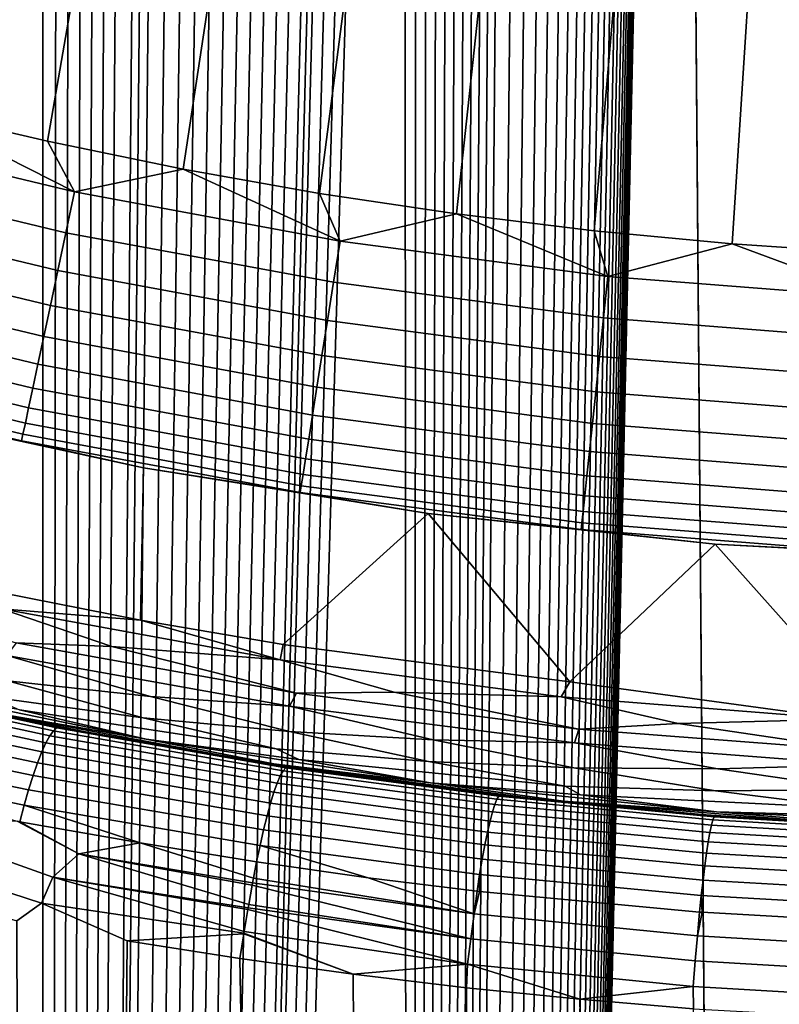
# Model space of a CAD drawing. Header units: metres. Extents: x -109 to 109, y -100 to 58.
# Tile 304 of 642: x -3.75 to -1.22, y -32.27 to -29. Entities that reach past the tile are written whole.
import ezdxf

# ---------------------------------------------------------------- set-up
doc = ezdxf.new("R2010")
doc.units = ezdxf.units.M
doc.layers.add('solid_21_062_100_XXX', color=7, linetype='CONTINUOUS')

msp = doc.modelspace()

# ---------------------------------------------------------------- linework, layer by layer
at = {"layer": 'solid_21_062_100_XXX'}
for points in [[(-1.555179, -22.082581, -20.454151), (-0.777887, -1.071072, -20.490463), (0, -1.075345, -20.502569), (-1.226692, -62.700001, -20.472456)], [(0.777885, -1.071072, -20.490463), (0, -62.700001, -20.502569), (-1.226692, -62.700001, -20.472456), (0, -1.075345, -20.502569)], [(-1.5554, -22.106821, -20.454136), (-1.555179, -22.082581, -20.454151), (-1.226692, -62.700001, -20.472456)], [(-1.556372, -22.132463, -20.454077), (-1.5554, -22.106821, -20.454136), (-1.226692, -62.700001, -20.472456), (-2.450429, -62.700001, -20.382187)], [(-1.558055, -22.159466, -20.453972), (-1.556372, -22.132463, -20.454077), (-2.450429, -62.700001, -20.382187)], [(-1.560526, -22.187902, -20.453817), (-1.558055, -22.159466, -20.453972), (-2.450429, -62.700001, -20.382187)], [(-1.563934, -22.217955, -20.453604), (-1.560526, -22.187902, -20.453817), (-2.450429, -62.700001, -20.382187)], [(-1.568296, -22.249598, -20.453329), (-1.563934, -22.217955, -20.453604), (-2.450429, -62.700001, -20.382187)], [(-1.573956, -22.282927, -20.452972), (-1.568296, -22.249598, -20.453329), (-2.450429, -62.700001, -20.382187)], [(-1.576684, -22.297403, -20.452801), (-1.573956, -22.282927, -20.452972), (-2.450429, -62.700001, -20.382187)], [(-1.580877, -22.317926, -20.452536), (-1.576684, -22.297403, -20.452801), (-2.450429, -62.700001, -20.382187)], [(-1.5895, -22.354734, -20.451988), (-1.580877, -22.317926, -20.452536), (-2.450429, -62.700001, -20.382187)], [(-1.599827, -22.393347, -20.451328), (-1.5895, -22.354734, -20.451988), (-2.450429, -62.700001, -20.382187)], [(-1.612028, -22.433828, -20.450542), (-1.599827, -22.393347, -20.451328), (-2.450429, -62.700001, -20.382187)], [(-1.626046, -22.476189, -20.449633), (-1.612028, -22.433828, -20.450542), (-2.450429, -62.700001, -20.382187)], [(-1.642299, -22.520452, -20.448568), (-1.626046, -22.476189, -20.449633), (-2.450429, -62.700001, -20.382187)], [(-1.660978, -22.566607, -20.44733), (-1.642299, -22.520452, -20.448568), (-2.450429, -62.700001, -20.382187)], [(-1.682156, -22.614735, -20.445911), (-1.660978, -22.566607, -20.44733), (-2.450429, -62.700001, -20.382187)], [(-1.705956, -22.664917, -20.444296), (-1.682156, -22.614735, -20.445911), (-2.450429, -62.700001, -20.382187)], [(-1.732471, -22.717169, -20.442469), (-1.705956, -22.664917, -20.444296), (-2.450429, -62.700001, -20.382187)], [(-1.761969, -22.771564, -20.440401), (-1.732471, -22.717169, -20.442469), (-2.450429, -62.700001, -20.382187)], [(-1.794454, -22.828114, -20.438086), (-1.761969, -22.771564, -20.440401), (-2.450429, -62.700001, -20.382187)], [(-1.830242, -22.886932, -20.435484), (-1.794454, -22.828114, -20.438086), (-2.450429, -62.700001, -20.382187)], [(-1.869301, -22.948011, -20.432585), (-1.830242, -22.886932, -20.435484), (-2.450429, -62.700001, -20.382187)], [(-1.911896, -23.011494, -20.429356), (-1.869301, -22.948011, -20.432585), (-2.450429, -62.700001, -20.382187)], [(-1.958003, -23.077366, -20.425776), (-1.911896, -23.011494, -20.429356), (-2.450429, -62.700001, -20.382187)], [(-2.00784, -23.145769, -20.42181), (-1.958003, -23.077366, -20.425776), (-2.450429, -62.700001, -20.382187)], [(-2.061361, -23.216642, -20.41744), (-2.00784, -23.145769, -20.42181), (-2.450429, -62.700001, -20.382187)], [(-2.118892, -23.290319, -20.412613), (-2.061361, -23.216642, -20.41744), (-2.450429, -62.700001, -20.382187)], [(-2.149132, -23.328161, -20.410023), (-2.118892, -23.290319, -20.412613), (-2.450429, -62.700001, -20.382187)], [(-2.18036, -23.366684, -20.407309), (-2.149132, -23.328161, -20.410023), (-2.450429, -62.700001, -20.382187)], [(-2.212621, -23.405928, -20.404463), (-2.18036, -23.366684, -20.407309), (-2.450429, -62.700001, -20.382187)], [(-2.245957, -23.445932, -20.401478), (-2.212621, -23.405928, -20.404463), (-2.450429, -62.700001, -20.382187)], [(-2.280355, -23.486689, -20.398352), (-2.245957, -23.445932, -20.401478), (-2.450429, -62.700001, -20.382187)], [(-2.31579, -23.52817, -20.395081), (-2.280355, -23.486689, -20.398352), (-2.450429, -62.700001, -20.382187)], [(-2.352304, -23.570419, -20.391657), (-2.31579, -23.52817, -20.395081), (-2.450429, -62.700001, -20.382187)], [(-2.389942, -23.61348, -20.388071), (-2.352304, -23.570419, -20.391657), (-2.450429, -62.700001, -20.382187)], [(-2.42872, -23.65737, -20.384315), (-2.389942, -23.61348, -20.388071), (-2.450429, -62.700001, -20.382187)], [(-2.468585, -23.702034, -20.380392), (-2.42872, -23.65737, -20.384315), (-2.450429, -62.700001, -20.382187)], [(-2.509579, -23.747519, -20.376291), (-2.468585, -23.702034, -20.380392), (-2.450429, -62.700001, -20.382187), (-3.668262, -62.700001, -20.231981)], [(-2.551752, -23.793871, -20.372), (-2.509579, -23.747519, -20.376291), (-3.668262, -62.700001, -20.231981)], [(-2.595147, -23.841135, -20.367508), (-2.551752, -23.793871, -20.372), (-3.668262, -62.700001, -20.231981)], [(-2.639704, -23.889252, -20.362818), (-2.595147, -23.841135, -20.367508), (-3.668262, -62.700001, -20.231981)], [(-2.661078, -23.912195, -20.360538), (-2.639704, -23.889252, -20.362818), (-3.668262, -62.700001, -20.231981)], [(-2.685444, -23.938244, -20.357918), (-2.661078, -23.912195, -20.360538), (-3.668262, -62.700001, -20.231981)], [(-2.732424, -23.988165, -20.352798), (-2.685444, -23.938244, -20.357918), (-3.668262, -62.700001, -20.231981)], [(-2.780701, -24.039076, -20.347443), (-2.732424, -23.988165, -20.352798), (-3.668262, -62.700001, -20.231981)], [(-2.830244, -24.090942, -20.341846), (-2.780701, -24.039076, -20.347443), (-3.668262, -62.700001, -20.231981)], [(-2.881027, -24.143745, -20.336008), (-2.830244, -24.090942, -20.341846), (-3.668262, -62.700001, -20.231981)], [(-2.933118, -24.197546, -20.329908), (-2.881027, -24.143745, -20.336008), (-3.668262, -62.700001, -20.231981)], [(-2.986582, -24.252407, -20.323534), (-2.933118, -24.197546, -20.329908), (-3.668262, -62.700001, -20.231981)], [(-3.041437, -24.30835, -20.316874), (-2.986582, -24.252407, -20.323534), (-3.668262, -62.700001, -20.231981)], [(-3.097605, -24.365299, -20.309923), (-3.041437, -24.30835, -20.316874), (-3.668262, -62.700001, -20.231981)], [(-3.155154, -24.423321, -20.30267), (-3.097605, -24.365299, -20.309923), (-3.668262, -62.700001, -20.231981)], [(-3.214164, -24.482489, -20.295092), (-3.155154, -24.423321, -20.30267), (-3.668262, -62.700001, -20.231981)], [(-3.274699, -24.542862, -20.287169), (-3.214164, -24.482489, -20.295092), (-3.668262, -62.700001, -20.231981)], [(-3.308114, -24.576059, -20.28273), (-3.274699, -24.542862, -20.287169), (-3.668262, -62.700001, -20.231981)], [(-3.336655, -24.604347, -20.278904), (-3.308114, -24.576059, -20.28273), (-3.668262, -62.700001, -20.231981)], [(-3.400076, -24.666988, -20.270279), (-3.336655, -24.604347, -20.278904), (-3.668262, -62.700001, -20.231981)], [(-3.443219, -24.709433, -20.264318), (-3.400076, -24.666988, -20.270279), (-3.668262, -62.700001, -20.231981)], [(-3.487085, -24.752453, -20.258179), (-3.443219, -24.709433, -20.264318), (-3.668262, -62.700001, -20.231981)], [(-3.531701, -24.796076, -20.251854), (-3.487085, -24.752453, -20.258179), (-3.668262, -62.700001, -20.231981)], [(-3.577016, -24.840256, -20.245344), (-3.531701, -24.796076, -20.251854), (-3.668262, -62.700001, -20.231981)], [(-3.623007, -24.884975, -20.238653), (-3.577016, -24.840256, -20.245344), (-3.668262, -62.700001, -20.231981)], [(-3.669708, -24.930264, -20.231768), (-3.623007, -24.884975, -20.238653), (-3.668262, -62.700001, -20.231981)], [(-3.717154, -24.976149, -20.22468), (-3.669708, -24.930264, -20.231768), (-3.668262, -62.700001, -20.231981), (-4.877259, -62.700001, -20.022202)], [(-3.76538, -25.022659, -20.217381), (-3.717154, -24.976149, -20.22468), (-4.877259, -62.700001, -20.022202)], [(-4.102744, -29.297499, 28.576704), (-3.621759, -26.840401, 30.020081), (-4.014115, -26.733301, 30.020081), (-4.547982, -29.180349, 28.576704)], [(-3.654497, -29.40255, 28.576704), (-3.226553, -26.936455, 30.020081), (-3.621759, -26.840401, 30.020081), (-4.102744, -29.297499, 28.576704)], [(-3.203571, -29.495422, 28.576704), (-2.82881, -27.021387, 30.020081), (-3.226553, -26.936455, 30.020081), (-3.654497, -29.40255, 28.576704)], [(-2.750294, -29.576052, 28.576704), (-2.42884, -27.095129, 30.020081), (-2.82881, -27.021387, 30.020081), (-3.203571, -29.495422, 28.576704)], [(-2.295, -29.644375, 28.576704), (-2.02696, -27.157627, 30.020081), (-2.42884, -27.095129, 30.020081), (-2.750294, -29.576052, 28.576704)], [(-1.838023, -29.700346, 28.576704), (-1.623485, -27.208828, 30.020081), (-2.02696, -27.157627, 30.020081), (-2.295, -29.644375, 28.576704)], [(-1.379698, -29.743919, 28.576704), (-1.218733, -27.248692, 30.020081), (-1.623485, -27.208828, 30.020081), (-1.838023, -29.700346, 28.576704)], [(-0.920361, -29.775068, 28.576704), (-0.813021, -27.277189, 30.020081), (-1.218733, -27.248692, 30.020081), (-1.379698, -29.743919, 28.576704)], [(-3.564796, -29.571047, 28.483959), (-4.102744, -29.297499, 28.576704), (-4.43764, -29.361496, 28.483959)], [(-3.564796, -29.571047, 28.483959), (-3.654497, -29.40255, 28.576704), (-4.102744, -29.297499, 28.576704)], [(-3.564796, -29.571047, 28.483959), (-4.43764, -29.361496, 28.483959), (-4.473525, -29.49542, 28.377752), (-3.593623, -29.706667, 28.377752)], [(-3.564796, -29.571047, 28.483959), (-3.203571, -29.495422, 28.576704), (-3.654497, -29.40255, 28.576704)], [(-3.593623, -29.706667, 28.377752), (-4.473525, -29.49542, 28.377752), (-4.506875, -29.619884, 28.259855), (-3.620413, -29.832705, 28.259855)], [(-2.682182, -29.734631, 28.483959), (-3.203571, -29.495422, 28.576704), (-3.564796, -29.571047, 28.483959)], [(-2.682182, -29.734631, 28.483959), (-2.750294, -29.576052, 28.576704), (-3.203571, -29.495422, 28.576704)], [(-2.682182, -29.734631, 28.483959), (-3.564796, -29.571047, 28.483959), (-3.593623, -29.706667, 28.377752), (-2.703871, -29.871572, 28.377752)], [(-2.682182, -29.734631, 28.483959), (-2.295, -29.644375, 28.576704), (-2.750294, -29.576052, 28.576704)], [(-3.620413, -29.832705, 28.259855), (-4.506875, -29.619884, 28.259855), (-4.537435, -29.733938, 28.131165), (-3.644963, -29.948202, 28.131165)], [(-1.792216, -29.851797, 28.483959), (-2.295, -29.644375, 28.576704), (-2.682182, -29.734631, 28.483959)], [(-1.792216, -29.851797, 28.483959), (-1.838023, -29.700346, 28.576704), (-2.295, -29.644375, 28.576704)], [(-2.703871, -29.871572, 28.377752), (-3.593623, -29.706667, 28.377752), (-3.620413, -29.832705, 28.259855), (-2.724029, -29.99884, 28.259855)], [(-1.792216, -29.851797, 28.483959), (-1.379698, -29.743919, 28.576704), (-1.838023, -29.700346, 28.576704)], [(-3.644963, -29.948202, 28.131165), (-4.537435, -29.733938, 28.131165), (-4.564973, -29.836714, 27.992664), (-3.667085, -30.052277, 27.992664)], [(-1.792216, -29.851797, 28.483959), (-2.682182, -29.734631, 28.483959), (-2.703871, -29.871572, 28.377752), (-1.806709, -29.989685, 28.377752)], [(-0.897338, -29.922226, 28.483959), (-1.379698, -29.743919, 28.576704), (-1.792216, -29.851797, 28.483959)], [(-0.897338, -29.922226, 28.483959), (-0.920361, -29.775068, 28.576704), (-1.379698, -29.743919, 28.576704)], [(-3.667085, -30.052277, 27.992664), (-4.564973, -29.836714, 27.992664), (-4.58928, -29.927423, 27.845409), (-3.68661, -30.144136, 27.845409)], [(-2.724029, -29.99884, 28.259855), (-3.620413, -29.832705, 28.259855), (-3.644963, -29.948202, 28.131165), (-2.7425, -30.115463, 28.131165)], [(-0.897338, -29.922226, 28.483959), (-1.792216, -29.851797, 28.483959), (-1.806709, -29.989685, 28.377752), (-0.904594, -30.060684, 28.377752)], [(-1.806709, -29.989685, 28.377752), (-2.703871, -29.871572, 28.377752), (-2.724029, -29.99884, 28.259855), (-1.820178, -30.117834, 28.259855)], [(-3.68661, -30.144136, 27.845409), (-4.58928, -29.927423, 27.845409), (-4.610168, -30.005381, 27.690523), (-3.70339, -30.223078, 27.690523)], [(-2.7425, -30.115463, 28.131165), (-3.644963, -29.948202, 28.131165), (-3.667085, -30.052277, 27.992664), (-2.759145, -30.220554, 27.992664)], [(-0.904594, -30.060684, 28.377752), (-1.806709, -29.989685, 28.377752), (-1.820178, -30.117834, 28.259855), (-0.911338, -30.189362, 28.259855)], [(-3.70339, -30.223078, 27.690523), (-4.610168, -30.005381, 27.690523), (-4.627479, -30.069986, 27.529186), (-3.717296, -30.288502, 27.529186)], [(-1.820178, -30.117834, 28.259855), (-2.724029, -29.99884, 28.259855), (-2.7425, -30.115463, 28.131165), (-1.83252, -30.235266, 28.131165)], [(-2.759145, -30.220554, 27.992664), (-3.667085, -30.052277, 27.992664), (-3.68661, -30.144136, 27.845409), (-2.773836, -30.313309, 27.845409)], [(-3.717296, -30.288502, 27.529186), (-4.627479, -30.069986, 27.529186), (-4.641081, -30.12075, 27.362629), (-3.728223, -30.339909, 27.362629)], [(-3.728223, -30.339909, 27.362629), (-4.641081, -30.12075, 27.362629), (-4.650871, -30.157286, 27.192122), (-3.736087, -30.376907, 27.192122)], [(-1.83252, -30.235266, 28.131165), (-2.7425, -30.115463, 28.131165), (-2.759145, -30.220554, 27.992664), (-1.843642, -30.341082, 27.992664)], [(-0.911338, -30.189362, 28.259855), (-1.820178, -30.117834, 28.259855), (-1.83252, -30.235266, 28.131165), (-0.917518, -30.307278, 28.131165)], [(-2.773836, -30.313309, 27.845409), (-3.68661, -30.144136, 27.845409), (-3.70339, -30.223078, 27.690523), (-2.786461, -30.393021, 27.690523)], [(-3.736087, -30.376907, 27.192122), (-4.650871, -30.157286, 27.192122), (-4.656773, -30.179314, 27.018965), (-3.740828, -30.399212, 27.018965)], [(-3.740828, -30.399212, 27.018965), (-4.656773, -30.179314, 27.018965), (-4.271881, -30.285738, 26.844654)], [(-1.843642, -30.341082, 27.992664), (-2.759145, -30.220554, 27.992664), (-2.773836, -30.313309, 27.845409), (-1.853458, -30.434479, 27.845409)], [(-2.786461, -30.393021, 27.690523), (-3.70339, -30.223078, 27.690523), (-3.717296, -30.288502, 27.529186), (-2.796924, -30.459084, 27.529186)], [(-0.917518, -30.307278, 28.131165), (-1.83252, -30.235266, 28.131165), (-1.843642, -30.341082, 27.992664), (-0.923086, -30.413532, 27.992664)], [(-3.335197, -30.488314, 26.844654), (-4.271881, -30.285738, 26.844654), (-4.271876, -30.285736, 25.997431), (-3.335177, -30.488316, 25.997431)], [(-3.740828, -30.399212, 27.018965), (-4.271881, -30.285738, 26.844654), (-3.335197, -30.488314, 26.844654)], [(-3.817385, -30.901865, 25.997431), (-3.3457, -30.994951, 25.997431), (-3.335177, -30.488316, 25.997431), (-4.271876, -30.285736, 25.997431)], [(-2.796924, -30.459084, 27.529186), (-3.717296, -30.288502, 27.529186), (-3.728223, -30.339909, 27.362629), (-2.805146, -30.510992, 27.362629)], [(-1.853458, -30.434479, 27.845409), (-2.773836, -30.313309, 27.845409), (-2.786461, -30.393021, 27.690523), (-1.861894, -30.514742, 27.690523)], [(-2.805146, -30.510992, 27.362629), (-3.728223, -30.339909, 27.362629), (-3.736087, -30.376907, 27.192122), (-2.811062, -30.548349, 27.192122)], [(-0.923086, -30.413532, 27.992664), (-1.843642, -30.341082, 27.992664), (-1.853458, -30.434479, 27.845409), (-0.928001, -30.507315, 27.845409)], [(-2.811062, -30.548349, 27.192122), (-3.736087, -30.376907, 27.192122), (-3.740828, -30.399212, 27.018965), (-2.81463, -30.570873, 27.018965)], [(-2.81463, -30.570873, 27.018965), (-3.740828, -30.399212, 27.018965), (-3.335197, -30.488314, 26.844654)], [(-1.861894, -30.514742, 27.690523), (-2.786461, -30.393021, 27.690523), (-2.796924, -30.459084, 27.529186), (-1.868886, -30.581263, 27.529186)], [(-0.928001, -30.507315, 27.845409), (-1.853458, -30.434479, 27.845409), (-1.861894, -30.514742, 27.690523), (-0.932225, -30.58791, 27.690523)], [(-1.868886, -30.581263, 27.529186), (-2.796924, -30.459084, 27.529186), (-2.805146, -30.510992, 27.362629), (-1.874379, -30.63353, 27.362629)], [(-3.3457, -30.994951, 25.997431), (-2.871913, -31.075724, 25.997431), (-2.38903, -30.640753, 25.997431), (-3.335177, -30.488316, 25.997431)], [(-2.38906, -30.640751, 26.844654), (-3.335197, -30.488314, 26.844654), (-3.335177, -30.488316, 25.997431), (-2.38903, -30.640753, 25.997431)], [(-2.81463, -30.570873, 27.018965), (-3.335197, -30.488314, 26.844654), (-2.38906, -30.640751, 26.844654)], [(-1.874379, -30.63353, 27.362629), (-2.805146, -30.510992, 27.362629), (-2.811062, -30.548349, 27.192122), (-1.878333, -30.671146, 27.192122)], [(-0.932225, -30.58791, 27.690523), (-1.861894, -30.514742, 27.690523), (-1.868886, -30.581263, 27.529186), (-0.935725, -30.654703, 27.529186)], [(-1.878333, -30.671146, 27.192122), (-2.811062, -30.548349, 27.192122), (-2.81463, -30.570873, 27.018965), (-1.880717, -30.693825, 27.018965)], [(-1.880717, -30.693825, 27.018965), (-2.81463, -30.570873, 27.018965), (-2.38906, -30.640751, 26.844654)], [(-0.935725, -30.654703, 27.529186), (-1.868886, -30.581263, 27.529186), (-1.874379, -30.63353, 27.362629), (-0.938476, -30.707186, 27.362629)], [(-2.871913, -31.075724, 25.997431), (-1.918824, -31.200218, 25.997431), (-2.38903, -30.640753, 25.997431)], [(-1.43615, -30.742617, 26.844654), (-2.38906, -30.640751, 26.844654), (-2.38903, -30.640753, 25.997431), (-1.436121, -30.742619, 25.997431)], [(-1.880717, -30.693825, 27.018965), (-2.38906, -30.640751, 26.844654), (-1.43615, -30.742617, 26.844654)], [(-1.918824, -31.200218, 25.997431), (-1.436121, -30.742619, 25.997431), (-2.38903, -30.640753, 25.997431)], [(-0.938476, -30.707186, 27.362629), (-1.874379, -30.63353, 27.362629), (-1.878333, -30.671146, 27.192122), (-0.940455, -30.744959, 27.192122)], [(-0.940455, -30.744959, 27.192122), (-1.878333, -30.671146, 27.192122), (-1.880717, -30.693825, 27.018965), (-0.941649, -30.767731, 27.018965)], [(-0.941649, -30.767731, 27.018965), (-1.880717, -30.693825, 27.018965), (-1.43615, -30.742617, 26.844654)], [(-1.008672, -31.32477, 26.000853), (-0.960649, -31.27504, 25.997431), (-1.436121, -30.742619, 25.997431), (-1.918824, -31.200218, 25.997431)], [(-0.479169, -30.793621, 26.844654), (-1.43615, -30.742617, 26.844654), (-1.436121, -30.742619, 25.997431), (-0.479155, -30.793621, 25.997431)], [(-0.941649, -30.767731, 27.018965), (-1.43615, -30.742617, 26.844654), (-0.479169, -30.793621, 26.844654)], [(-0.960649, -31.27504, 25.997431), (-0.479155, -30.793621, 25.997431), (-1.436121, -30.742619, 25.997431)], [(-3.807995, -30.957193, 26.000853), (-4.369745, -30.883099, 26.011074), (-3.758262, -31.070639, 26.02792), (-3.440787, -31.082617, 26.011074)], [(-3.807995, -30.957193, 26.000853), (-3.3457, -30.994951, 25.997431), (-3.817385, -30.901865, 25.997431)], [(-2.881513, -31.127068, 26.000853), (-3.3457, -30.994951, 25.997431), (-3.807995, -30.957193, 26.000853)], [(-2.881513, -31.127068, 26.000853), (-3.807995, -30.957193, 26.000853), (-3.440787, -31.082617, 26.011074)], [(-2.881513, -31.127068, 26.000853), (-2.871913, -31.075724, 25.997431), (-3.3457, -30.994951, 25.997431)], [(-3.787557, -31.197189, 26.114773), (-3.312402, -31.248663, 26.080217), (-3.790046, -31.112036, 26.0511), (-4.243481, -31.057001, 26.080217)], [(-3.790046, -31.112036, 26.0511), (-2.850566, -31.281595, 26.0511), (-2.826977, -31.237705, 26.02792), (-3.758262, -31.070639, 26.02792)], [(-3.440787, -31.082617, 26.011074), (-3.758262, -31.070639, 26.02792), (-2.826977, -31.237705, 26.02792)], [(-2.881513, -31.127068, 26.000853), (-3.440787, -31.082617, 26.011074), (-2.826977, -31.237705, 26.02792), (-2.502853, -31.234447, 26.011074)], [(-2.881513, -31.127068, 26.000853), (-1.947603, -31.249699, 26.000853), (-1.918824, -31.200218, 25.997431), (-2.871913, -31.075724, 25.997431)], [(-3.847848, -31.249611, 26.197748), (-3.336481, -31.31938, 26.154175), (-3.787557, -31.197189, 26.114773), (-4.275493, -31.125383, 26.154175)], [(-3.312402, -31.248663, 26.080217), (-2.850566, -31.281595, 26.0511), (-3.790046, -31.112036, 26.0511)], [(-1.947603, -31.249699, 26.000853), (-2.881513, -31.127068, 26.000853), (-2.502853, -31.234447, 26.011074)], [(-4.404718, -31.215982, 28.741154), (-3.646791, -31.37925, 28.866434), (-3.634732, -31.362593, 28.80842), (-4.390053, -31.199366, 28.682138)], [(-4.390053, -31.199366, 28.682138), (-3.634732, -31.362593, 28.80842), (-3.62381, -31.353201, 28.748579), (-4.37683, -31.190315, 28.621168)], [(-3.62381, -31.353201, 28.748579), (-3.614031, -31.351248, 28.687843), (-4.350967, -31.192366, 28.561874), (-4.37683, -31.190315, 28.621168)], [(-4.350967, -31.192366, 28.561874), (-3.614031, -31.351248, 28.687843), (-3.927661, -31.287388, 26.39743)], [(-4.26279, -31.199137, 26.294359), (-3.326791, -31.391182, 26.294359), (-3.747918, -31.29376, 26.244745)], [(-3.858036, -31.298616, 26.345739), (-3.326791, -31.391182, 26.294359), (-4.26279, -31.199137, 26.294359)], [(-3.336481, -31.31938, 26.154175), (-2.850037, -31.365543, 26.114773), (-3.312402, -31.248663, 26.080217), (-3.787557, -31.197189, 26.114773)], [(-1.008672, -31.32477, 26.000853), (-1.918824, -31.200218, 25.997431), (-1.947603, -31.249699, 26.000853)], [(-4.420591, -31.239904, 28.797276), (-3.659806, -31.40292, 28.92174), (-3.646791, -31.37925, 28.866434), (-4.404718, -31.215982, 28.741154)], [(-2.502853, -31.234447, 26.011074), (-2.826977, -31.237705, 26.02792), (-1.888418, -31.357334, 26.02792)], [(-1.947603, -31.249699, 26.000853), (-2.502853, -31.234447, 26.011074), (-1.888418, -31.357334, 26.02792), (-1.558391, -31.338192, 26.011074)], [(-4.43742, -31.270748, 28.849615), (-3.673578, -31.433243, 28.973501), (-3.659806, -31.40292, 28.92174), (-4.420591, -31.239904, 28.797276)], [(-3.747918, -31.29376, 26.244745), (-2.894862, -31.422939, 26.197748), (-3.336481, -31.31938, 26.154175), (-3.847848, -31.249611, 26.197748)], [(-2.850037, -31.365543, 26.114773), (-2.372804, -31.392876, 26.080217), (-2.850566, -31.281595, 26.0511), (-3.312402, -31.248663, 26.080217)], [(-2.850566, -31.281595, 26.0511), (-1.903658, -31.402988, 26.0511), (-1.888418, -31.357334, 26.02792), (-2.826977, -31.237705, 26.02792)], [(-1.008672, -31.32477, 26.000853), (-1.947603, -31.249699, 26.000853), (-1.558391, -31.338192, 26.011074)], [(-4.454938, -31.308025, 28.897339), (-3.687899, -31.469759, 29.020933), (-3.673578, -31.433243, 28.973501), (-4.43742, -31.270748, 28.849615)], [(-3.614031, -31.351248, 28.687843), (-3.599211, -31.354128, 28.690151), (-3.442606, -31.383823, 26.39743), (-3.927661, -31.287388, 26.39743)], [(-3.858036, -31.298616, 26.345739), (-3.927661, -31.287388, 26.39743), (-3.442606, -31.383823, 26.39743)], [(-3.858036, -31.298616, 26.345739), (-3.442606, -31.383823, 26.39743), (-2.955195, -31.467533, 26.39743)], [(-3.326791, -31.391182, 26.294359), (-3.858036, -31.298616, 26.345739), (-2.955195, -31.467533, 26.39743), (-2.902516, -31.472403, 26.345739)], [(-3.326791, -31.391182, 26.294359), (-2.819336, -31.457903, 26.244745), (-2.894862, -31.422939, 26.197748), (-3.747918, -31.29376, 26.244745)], [(-2.372804, -31.392876, 26.080217), (-1.903658, -31.402988, 26.0511), (-2.850566, -31.281595, 26.0511)], [(-4.472866, -31.351145, 28.939686), (-3.702552, -31.511915, 29.063318), (-3.687899, -31.469759, 29.020933), (-4.454938, -31.308025, 28.897339)], [(-2.894862, -31.422939, 26.197748), (-2.388807, -31.465292, 26.154175), (-2.850037, -31.365543, 26.114773), (-3.336481, -31.31938, 26.154175)], [(-1.008672, -31.32477, 26.000853), (-1.558391, -31.338192, 26.011074), (-0.945, -31.429216, 26.02792), (-0.609863, -31.393579, 26.011074)], [(-4.49092, -31.39942, 28.975986), (-3.717315, -31.559074, 29.100012), (-3.702552, -31.511915, 29.063318), (-4.472866, -31.351145, 28.939686)], [(-3.646791, -31.37925, 28.866434), (-2.88081, -31.512646, 28.971935), (-2.871213, -31.495611, 28.914227), (-3.634732, -31.362593, 28.80842)], [(-3.634732, -31.362593, 28.80842), (-2.871213, -31.495611, 28.914227), (-2.862493, -31.485731, 28.854738), (-3.62381, -31.353201, 28.748579)], [(-3.62381, -31.353201, 28.748579), (-3.599211, -31.354128, 28.690151), (-3.614031, -31.351248, 28.687843)], [(-2.862493, -31.485731, 28.854738), (-2.854781, -31.483154, 28.794352), (-3.599211, -31.354128, 28.690151), (-3.62381, -31.353201, 28.748579)], [(-3.599211, -31.354128, 28.690151), (-2.854781, -31.483154, 28.794352), (-2.955195, -31.467533, 26.39743), (-3.442606, -31.383823, 26.39743)], [(-2.388807, -31.465292, 26.154175), (-1.905187, -31.486155, 26.114773), (-2.372804, -31.392876, 26.080217), (-2.850037, -31.365543, 26.114773)], [(-1.903658, -31.402988, 26.0511), (-0.951788, -31.475899, 26.0511), (-0.945, -31.429216, 26.02792), (-1.888418, -31.357334, 26.02792)], [(-1.558391, -31.338192, 26.011074), (-1.888418, -31.357334, 26.02792), (-0.945, -31.429216, 26.02792)], [(-4.508811, -31.452082, 29.005661), (-3.731964, -31.610519, 29.130461), (-3.717315, -31.559074, 29.100012), (-4.49092, -31.39942, 28.975986)], [(-3.659806, -31.40292, 28.92174), (-2.891143, -31.536581, 29.027006), (-2.88081, -31.512646, 28.971935), (-3.646791, -31.37925, 28.866434)], [(-3.326791, -31.391182, 26.294359), (-2.382277, -31.535643, 26.294359), (-2.819336, -31.457903, 26.244745)], [(-2.902516, -31.472403, 26.345739), (-2.382277, -31.535643, 26.294359), (-3.326791, -31.391182, 26.294359)], [(-1.905187, -31.486155, 26.114773), (-1.427102, -31.489264, 26.080217), (-1.903658, -31.402988, 26.0511), (-2.372804, -31.392876, 26.080217)], [(-3.687899, -31.469759, 29.020933), (-2.913389, -31.603642, 29.126017), (-2.902056, -31.567064, 29.078623), (-3.673578, -31.433243, 28.973501)], [(-3.673578, -31.433243, 28.973501), (-2.902056, -31.567064, 29.078623), (-2.891143, -31.536581, 29.027006), (-3.659806, -31.40292, 28.92174)], [(-2.819336, -31.457903, 26.244745), (-1.934228, -31.547075, 26.197748), (-2.388807, -31.465292, 26.154175), (-2.894862, -31.422939, 26.197748)], [(-1.427102, -31.489264, 26.080217), (-0.951788, -31.475899, 26.0511), (-1.903658, -31.402988, 26.0511)], [(-3.731964, -31.610519, 29.130461), (-4.508811, -31.452082, 29.005661), (-3.755946, -31.663656, 29.152756), (-3.745996, -31.665491, 29.15423)], [(-2.382277, -31.535643, 26.294359), (-1.883714, -31.575453, 26.244745), (-1.934228, -31.547075, 26.197748), (-2.819336, -31.457903, 26.244745)], [(-1.934228, -31.547075, 26.197748), (-1.43493, -31.562742, 26.154175), (-1.905187, -31.486155, 26.114773), (-2.388807, -31.465292, 26.154175)], [(-3.702552, -31.511915, 29.063318), (-2.924973, -31.645769, 29.168486), (-2.913389, -31.603642, 29.126017), (-3.687899, -31.469759, 29.020933)], [(-2.148332, -31.577505, 28.871227), (-2.46576, -31.538464, 26.39743), (-2.955195, -31.467533, 26.39743), (-2.854781, -31.483154, 28.794352)], [(-2.902516, -31.472403, 26.345739), (-2.955195, -31.467533, 26.39743), (-2.46576, -31.538464, 26.39743)], [(-2.902516, -31.472403, 26.345739), (-2.46576, -31.538464, 26.39743), (-1.974637, -31.596563, 26.39743)], [(-2.382277, -31.535643, 26.294359), (-2.902516, -31.472403, 26.345739), (-1.974637, -31.596563, 26.39743), (-1.93933, -31.596867, 26.345739)], [(-2.88081, -31.512646, 28.971935), (-2.168, -31.608263, 29.048605), (-2.160765, -31.590843, 28.99095), (-2.871213, -31.495611, 28.914227)], [(-2.871213, -31.495611, 28.914227), (-2.160765, -31.590843, 28.99095), (-2.154185, -31.580538, 28.931532), (-2.862493, -31.485731, 28.854738)], [(-2.154185, -31.580538, 28.931532), (-2.148332, -31.577505, 28.871227), (-2.854781, -31.483154, 28.794352), (-2.862493, -31.485731, 28.854738)], [(-1.43493, -31.562742, 26.154175), (-0.955438, -31.558712, 26.114773), (-1.427102, -31.489264, 26.080217), (-1.905187, -31.486155, 26.114773)], [(-0.955438, -31.558712, 26.114773), (-0.47773, -31.537582, 26.080217), (-0.951788, -31.475899, 26.0511), (-1.427102, -31.489264, 26.080217)], [(-3.717315, -31.559074, 29.100012), (-2.936636, -31.69282, 29.205397), (-2.924973, -31.645769, 29.168486), (-3.702552, -31.511915, 29.063318)], [(-2.891143, -31.536581, 29.027006), (-2.175781, -31.632544, 29.103651), (-2.168, -31.608263, 29.048605), (-2.88081, -31.512646, 28.971935)], [(-3.731964, -31.610519, 29.130461), (-2.948205, -31.744097, 29.236206), (-2.936636, -31.69282, 29.205397), (-3.717315, -31.559074, 29.100012)], [(-2.902056, -31.567064, 29.078623), (-2.183996, -31.663326, 29.155275), (-2.175781, -31.632544, 29.103651), (-2.891143, -31.536581, 29.027006)], [(-2.148332, -31.577505, 28.871227), (-2.141021, -31.578339, 28.871908), (-1.974637, -31.596563, 26.39743), (-2.46576, -31.538464, 26.39743)], [(-2.382277, -31.535643, 26.294359), (-1.431666, -31.632151, 26.294359), (-1.883714, -31.575453, 26.244745)], [(-1.93933, -31.596867, 26.345739), (-1.431666, -31.632151, 26.294359), (-2.382277, -31.535643, 26.294359)], [(-1.883714, -31.575453, 26.244745), (-0.968486, -31.621693, 26.197748), (-1.43493, -31.562742, 26.154175), (-1.934228, -31.547075, 26.197748)], [(-0.968486, -31.621693, 26.197748), (-0.477327, -31.611477, 26.154175), (-0.955438, -31.558712, 26.114773), (-1.43493, -31.562742, 26.154175)], [(-2.913389, -31.603642, 29.126017), (-2.192523, -31.700157, 29.202717), (-2.183996, -31.663326, 29.155275), (-2.902056, -31.567064, 29.078623)], [(-2.168, -31.608263, 29.048605), (-1.447975, -31.677137, 29.103907), (-1.443138, -31.659439, 29.046289), (-2.160765, -31.590843, 28.99095)], [(-2.160765, -31.590843, 28.99095), (-1.443138, -31.659439, 29.046289), (-1.438735, -31.648827, 28.986923), (-2.154185, -31.580538, 28.931532)], [(-2.154185, -31.580538, 28.931532), (-2.141021, -31.578339, 28.871908), (-2.148332, -31.577505, 28.871227)], [(-1.438735, -31.648827, 28.986923), (-1.434808, -31.645458, 28.926678), (-2.141021, -31.578339, 28.871908), (-2.154185, -31.580538, 28.931532)], [(-2.141021, -31.578339, 28.871908), (-1.434808, -31.645458, 28.926678), (-1.482162, -31.641794, 26.39743), (-1.974637, -31.596563, 26.39743)], [(-1.93933, -31.596867, 26.345739), (-1.974637, -31.596563, 26.39743), (-1.482162, -31.641794, 26.39743)], [(-1.93933, -31.596867, 26.345739), (-1.482162, -31.641794, 26.39743), (-0.988672, -31.674124, 26.39743)], [(-1.431666, -31.632151, 26.294359), (-1.93933, -31.596867, 26.345739), (-0.988672, -31.674124, 26.39743), (-0.971022, -31.67168, 26.345739)], [(-1.431666, -31.632151, 26.294359), (-0.943387, -31.646114, 26.244745), (-0.968486, -31.621693, 26.197748), (-1.883714, -31.575453, 26.244745)], [(-3.731964, -31.610519, 29.130461), (-3.745996, -31.665491, 29.15423), (-3.346678, -31.73596, 29.210663)], [(-2.948205, -31.744097, 29.236206), (-3.731964, -31.610519, 29.130461), (-3.346678, -31.73596, 29.210663), (-2.959504, -31.798836, 29.260468)], [(-2.924973, -31.645769, 29.168486), (-2.201236, -31.742496, 29.245279), (-2.192523, -31.700157, 29.202717), (-2.913389, -31.603642, 29.126017)], [(-2.175781, -31.632544, 29.103651), (-1.453174, -31.701666, 29.158932), (-1.447975, -31.677137, 29.103907), (-2.168, -31.608263, 29.048605)], [(-2.936636, -31.69282, 29.205397), (-2.210007, -31.789719, 29.282337), (-2.201236, -31.742496, 29.245279), (-2.924973, -31.645769, 29.168486)], [(-2.183996, -31.663326, 29.155275), (-1.45866, -31.732662, 29.21056), (-1.453174, -31.701666, 29.158932), (-2.175781, -31.632544, 29.103651)], [(-0.717897, -31.686361, 28.960087), (-0.988672, -31.674124, 26.39743), (-1.482162, -31.641794, 26.39743), (-1.426688, -31.646076, 28.927181)], [(-1.434808, -31.645458, 28.926678), (-1.426688, -31.646076, 28.927181), (-1.482162, -31.641794, 26.39743)], [(-1.447975, -31.677137, 29.103907), (-0.724493, -31.718596, 29.137238), (-0.722071, -31.700727, 29.079641), (-1.443138, -31.659439, 29.046289)], [(-1.443138, -31.659439, 29.046289), (-0.722071, -31.700727, 29.079641), (-0.719866, -31.689928, 29.020304), (-1.438735, -31.648827, 28.986923)], [(-1.438735, -31.648827, 28.986923), (-1.426688, -31.646076, 28.927181), (-1.434808, -31.645458, 28.926678)], [(-0.719866, -31.689928, 29.020304), (-0.717897, -31.686361, 28.960087), (-1.426688, -31.646076, 28.927181), (-1.438735, -31.648827, 28.986923)], [(-1.431666, -31.632151, 26.294359), (-0.47739, -31.680458, 26.294359), (-0.943387, -31.646114, 26.244745)], [(-0.971022, -31.67168, 26.345739), (-0.47739, -31.680458, 26.294359), (-1.431666, -31.632151, 26.294359)], [(-3.675062, -31.935658, 29.222807), (-3.637305, -31.849346, 29.21604), (-4.127359, -31.675035, 29.121773), (-4.283798, -31.737402, 29.115839)], [(-3.637305, -31.849346, 29.21604), (-3.550527, -31.77212, 29.206518), (-3.755946, -31.663656, 29.152756), (-4.127359, -31.675035, 29.121773)], [(-3.745996, -31.665491, 29.15423), (-3.755946, -31.663656, 29.152756), (-3.550527, -31.77212, 29.206518)], [(-3.346678, -31.73596, 29.210663), (-3.745996, -31.665491, 29.15423), (-3.550527, -31.77212, 29.206518)], [(-2.948205, -31.744097, 29.236206), (-2.218708, -31.841129, 29.313341), (-2.210007, -31.789719, 29.282337), (-2.936636, -31.69282, 29.205397)], [(-2.192523, -31.700157, 29.202717), (-1.464354, -31.769676, 29.258036), (-1.45866, -31.732662, 29.21056), (-2.183996, -31.663326, 29.155275)], [(-1.453174, -31.701666, 29.158932), (-0.727095, -31.743275, 29.192253), (-0.724493, -31.718596, 29.137238), (-1.447975, -31.677137, 29.103907)], [(-2.201236, -31.742496, 29.245279), (-1.47017, -31.812164, 29.300665), (-1.464354, -31.769676, 29.258036), (-2.192523, -31.700157, 29.202717)], [(-1.45866, -31.732662, 29.21056), (-0.729841, -31.774405, 29.243885), (-0.727095, -31.743275, 29.192253), (-1.453174, -31.701666, 29.158932)], [(-4.877259, -62.700001, 29.017063), (-3.668262, -62.700001, 29.226843), (-4.469652, -31.843307, 29.094629), (-4.815276, -31.757805, 29.02931)], [(-4.283798, -31.737402, 29.115839), (-4.343705, -31.818949, 29.115664), (-3.756616, -31.995043, 29.213575), (-3.675062, -31.935658, 29.222807)], [(-3.346678, -31.73596, 29.210663), (-3.550527, -31.77212, 29.206518), (-2.973018, -31.86887, 29.283115), (-2.969954, -31.852625, 29.278439)], [(-3.346678, -31.73596, 29.210663), (-2.969954, -31.852625, 29.278439), (-2.959504, -31.798836, 29.260468)], [(-2.948205, -31.744097, 29.236206), (-2.959504, -31.798836, 29.260468), (-2.589373, -31.851423, 29.302334)], [(-2.218708, -31.841129, 29.313341), (-2.948205, -31.744097, 29.236206), (-2.589373, -31.851423, 29.302334), (-2.227193, -31.895971, 29.337839)], [(-2.210007, -31.789719, 29.282337), (-1.476025, -31.859505, 29.337826), (-1.47017, -31.812164, 29.300665), (-2.201236, -31.742496, 29.245279)], [(-1.464354, -31.769676, 29.258036), (-0.732689, -31.811529, 29.291384), (-0.729841, -31.774405, 29.243885), (-1.45866, -31.732662, 29.21056)], [(-3.550527, -31.77212, 29.206518), (-3.637305, -31.849346, 29.21604), (-2.987979, -31.951469, 29.301777), (-2.986028, -31.940374, 29.299753)], [(-3.550527, -31.77212, 29.206518), (-2.974493, -31.876762, 29.285265), (-2.973018, -31.86887, 29.283115)], [(-3.550527, -31.77212, 29.206518), (-2.986028, -31.940374, 29.299753), (-2.974493, -31.876762, 29.285265)], [(-2.218708, -31.841129, 29.313341), (-1.481832, -31.911009, 29.368973), (-1.476025, -31.859505, 29.337826), (-2.210007, -31.789719, 29.282337)], [(-1.47017, -31.812164, 29.300665), (-0.735599, -31.854113, 29.334053), (-0.732689, -31.811529, 29.291384), (-1.464354, -31.769676, 29.258036)], [(-4.343705, -31.818949, 29.115664), (-4.469652, -31.843307, 29.094629), (-3.668262, -62.700001, 29.226843), (-4.116717, -31.922426, 29.156155)], [(-2.589373, -31.851423, 29.302334), (-2.959504, -31.798836, 29.260468), (-2.969954, -31.852625, 29.278439), (-2.236628, -31.971165, 29.362349)], [(-1.476025, -31.859505, 29.337826), (-0.738527, -31.901529, 29.371275), (-0.735599, -31.854113, 29.334053), (-1.47017, -31.812164, 29.300665)], [(-3.637305, -31.849346, 29.21604), (-3.675062, -31.935658, 29.222807), (-3.0022, -32.03561, 29.312401), (-3.001281, -32.029995, 29.311947)], [(-3.637305, -31.849346, 29.21604), (-2.988905, -31.95677, 29.302691), (-2.987979, -31.951469, 29.301777)], [(-3.637305, -31.849346, 29.21604), (-3.001281, -32.029995, 29.311947), (-2.988905, -31.95677, 29.302691)], [(-2.969954, -31.852625, 29.278439), (-2.973018, -31.86887, 29.283115), (-2.236628, -31.971165, 29.362349)], [(-2.227193, -31.895971, 29.337839), (-2.589373, -31.851423, 29.302334), (-2.236628, -31.971165, 29.362349)], [(-2.218708, -31.841129, 29.313341), (-2.227193, -31.895971, 29.337839), (-2.219146, -31.896885, 29.338566)], [(-1.481832, -31.911009, 29.368973), (-2.218708, -31.841129, 29.313341), (-2.219146, -31.896885, 29.338566), (-1.487487, -31.965912, 29.393658)], [(-2.974493, -31.876762, 29.285265), (-2.986028, -31.940374, 29.299753), (-2.247897, -32.054333, 29.381075)], [(-2.974493, -31.876762, 29.285265), (-2.247897, -32.054333, 29.381075), (-2.236628, -31.971165, 29.362349), (-2.973018, -31.86887, 29.283115)], [(-1.481832, -31.911009, 29.368973), (-0.741432, -31.953093, 29.402506), (-0.738527, -31.901529, 29.371275), (-1.476025, -31.859505, 29.337826)], [(-3.668262, -62.700001, 29.226843), (-3.756616, -31.995043, 29.213575), (-4.116717, -31.922426, 29.156155)], [(-2.219146, -31.896885, 29.338566), (-2.227193, -31.895971, 29.337839), (-2.236628, -31.971165, 29.362349)], [(-1.487487, -31.965912, 29.393658), (-2.219146, -31.896885, 29.338566), (-2.236628, -31.971165, 29.362349), (-1.494407, -32.04467, 29.419365)], [(-1.481832, -31.911009, 29.368973), (-1.487487, -31.965912, 29.393658), (-1.479257, -31.966534, 29.394154)], [(-0.741432, -31.953093, 29.402506), (-1.481832, -31.911009, 29.368973), (-1.479257, -31.966534, 29.394154), (-0.744265, -32.008049, 29.427288)], [(-3.675062, -31.935658, 29.222807), (-3.756616, -31.995043, 29.213575), (-3.668262, -62.700001, 29.226843), (-3.389554, -32.06097, 29.266584)], [(-3.0022, -32.03561, 29.312401), (-3.675062, -31.935658, 29.222807), (-3.389554, -32.06097, 29.266584), (-3.002617, -32.03817, 29.312595)], [(-2.988905, -31.95677, 29.302691), (-3.001281, -32.029995, 29.311947), (-2.258602, -32.138988, 29.391739)], [(-2.988905, -31.95677, 29.302691), (-2.258602, -32.138988, 29.391739), (-2.247897, -32.054333, 29.381075), (-2.987979, -31.951469, 29.301777)], [(-2.986028, -31.940374, 29.299753), (-2.987979, -31.951469, 29.301777), (-2.247897, -32.054333, 29.381075)], [(-2.247897, -32.054333, 29.381075), (-1.501943, -32.128246, 29.438139), (-1.494407, -32.04467, 29.419365), (-2.236628, -31.971165, 29.362349)], [(-1.479257, -31.966534, 29.394154), (-1.487487, -31.965912, 29.393658), (-1.494407, -32.04467, 29.419365)], [(-0.744265, -32.008049, 29.427288), (-1.479257, -31.966534, 29.394154), (-1.494407, -32.04467, 29.419365), (-0.748148, -32.088928, 29.45372)], [(-3.002617, -32.03817, 29.312595), (-3.389554, -32.06097, 29.266584), (-3.015515, -32.12027, 29.314898)], [(-3.002617, -32.03817, 29.312595), (-3.015515, -32.12027, 29.314898), (-2.639277, -32.172447, 29.357725)], [(-3.002617, -32.03817, 29.312595), (-2.639277, -32.172447, 29.357725), (-3.0022, -32.03561, 29.312401)], [(-3.001281, -32.029995, 29.311947), (-3.0022, -32.03561, 29.312401), (-2.639277, -32.172447, 29.357725), (-2.258602, -32.138988, 29.391739)], [(-2.258602, -32.138988, 29.391739), (-1.509099, -32.213272, 29.448832), (-1.501943, -32.128246, 29.438139), (-2.247897, -32.054333, 29.381075)], [(-1.501943, -32.128246, 29.438139), (-0.751923, -32.172756, 29.472523), (-0.748148, -32.088928, 29.45372), (-1.494407, -32.04467, 29.419365)], [(-3.668262, -62.700001, 29.226843), (-2.450429, -62.700001, 29.377048), (-3.015515, -32.12027, 29.314898), (-3.389554, -32.06097, 29.266584)], [(-2.450429, -62.700001, 29.377048), (-2.639277, -32.172447, 29.357725), (-3.015515, -32.12027, 29.314898)], [(-2.258602, -32.138988, 29.391739), (-2.639277, -32.172447, 29.357725), (-2.262552, -32.21764, 29.394838)], [(-2.258602, -32.138988, 29.391739), (-2.262552, -32.21764, 29.394838), (-1.88538, -32.255836, 29.426237)], [(-2.258602, -32.138988, 29.391739), (-1.88538, -32.255836, 29.426237), (-1.509099, -32.213272, 29.448832)], [(-1.509099, -32.213272, 29.448832), (-0.755507, -32.258007, 29.483232), (-0.751923, -32.172756, 29.472523), (-1.501943, -32.128246, 29.438139)], [(-2.450429, -62.700001, 29.377048), (-2.262552, -32.21764, 29.394838), (-2.639277, -32.172447, 29.357725)], [(-2.450429, -62.700001, 29.377048), (-1.226692, -62.700001, 29.467318), (-1.88538, -32.255836, 29.426237), (-2.262552, -32.21764, 29.394838)], [(-1.509099, -32.213272, 29.448832), (-1.88538, -32.255836, 29.426237), (-1.507988, -32.287048, 29.451908)], [(-1.509099, -32.213272, 29.448832), (-1.507988, -32.287048, 29.451908), (-0.753275, -32.328545, 29.48608), (-0.755507, -32.258007, 29.483232)], [(-1.226692, -62.700001, 29.467318), (-1.507988, -32.287048, 29.451908), (-1.88538, -32.255836, 29.426237)]]:
    msp.add_3dface(points, dxfattribs=at)

doc.saveas('drawing.dxf')
